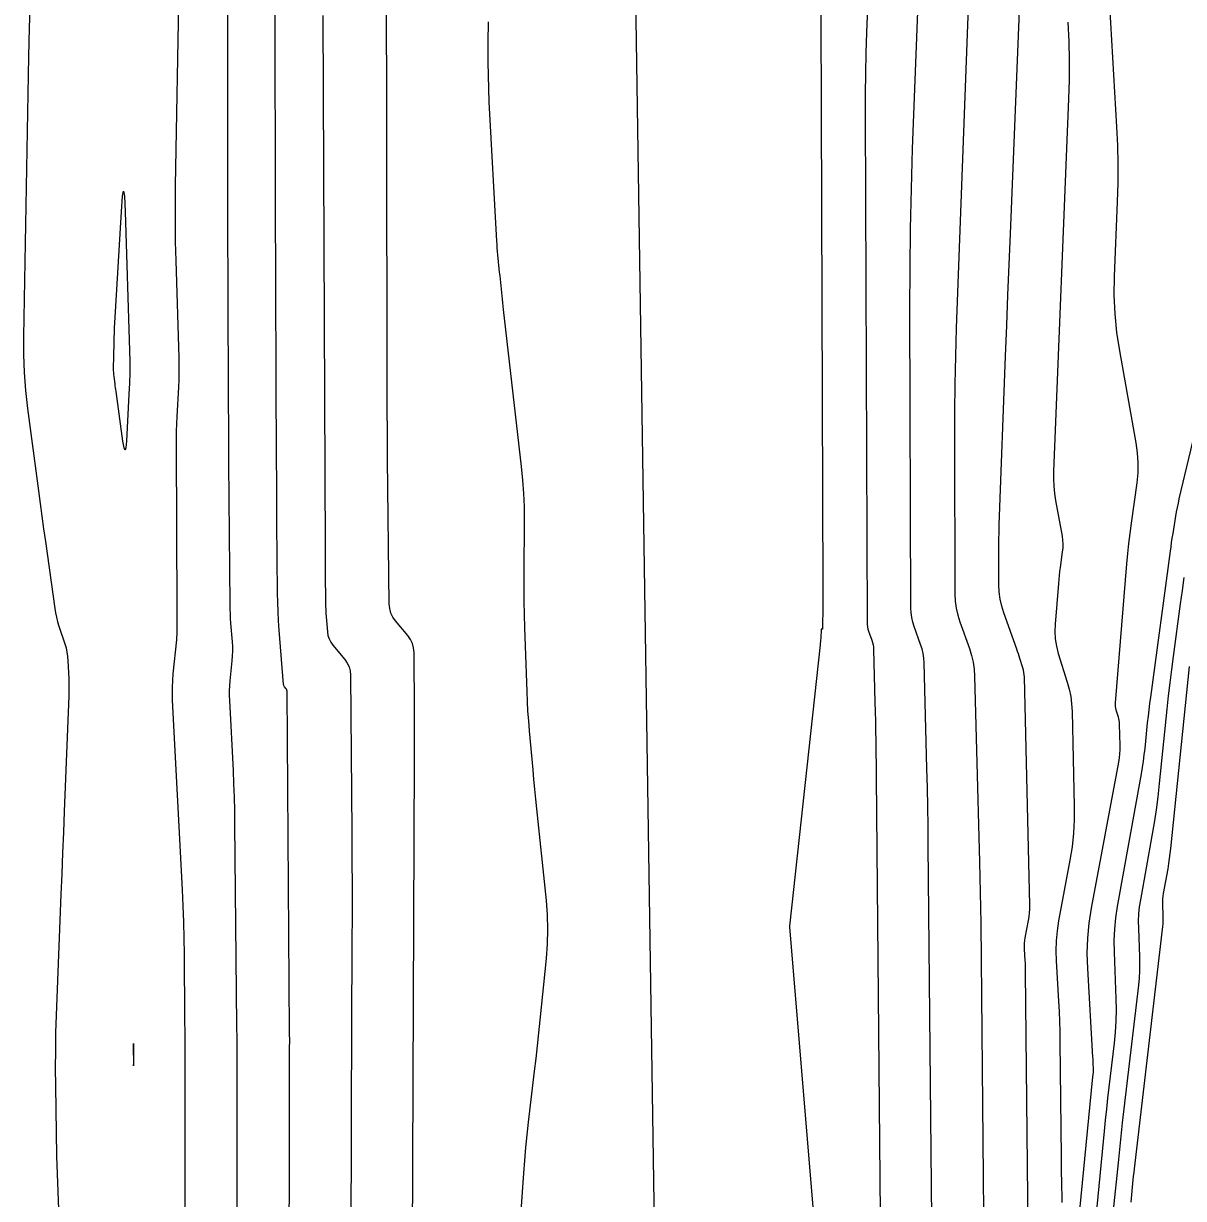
# Model space of a CAD drawing. Extents: x 1768942 to 1774819, y 723037 to 732099.
# Drawn here: x 1770781.9 to 1770861.8, y 724548.6 to 724629.5 of the extents above; entities that cross this region are included whole.
import ezdxf

# ---------------------------------------------------------------- set-up
doc = ezdxf.new("R2010")
doc.units = 0
doc.layers.add('R_Contours', color=7, linetype='Continuous')
doc.layers.add('R_Horz Alg', color=7, linetype='Continuous')

msp = doc.modelspace()

# ---------------------------------------------------------------- linework, layer by layer
at = {"layer": 'R_Contours'}
for points in [[(1770795.96, 724639.906), (1770795.965, 724615.457), (1770795.966, 724614.109), (1770795.969, 724612.76), (1770795.972, 724611.411), (1770795.977, 724610.063), (1770795.999, 724604.668), (1770796.005, 724603.32), (1770796.013, 724601.971), (1770796.021, 724600.622), (1770796.032, 724599.274), (1770796.111, 724589.542), (1770796.116, 724589.219), (1770796.128, 724588.896), (1770796.145, 724588.573), (1770796.168, 724588.251), (1770796.273, 724586.962), (1770796.292, 724586.64), (1770796.296, 724586.318), (1770796.286, 724585.996), (1770796.261, 724585.674), (1770796.122, 724584.285), (1770796.095, 724583.947), (1770796.081, 724583.607), (1770796.079, 724583.268), (1770796.09, 724582.928), (1770796.337, 724578.111), (1770796.379, 724577.195), (1770796.412, 724576.278), (1770796.435, 724575.361), (1770796.448, 724574.444), (1770796.579, 724560.557), (1770796.587, 724559.579), (1770796.593, 724558.601), (1770796.596, 724557.622), (1770796.596, 724556.644), (1770796.593, 724552.731), (1770796.592, 724551.753), (1770796.592, 724550.775), (1770796.591, 724549.796), (1770796.591, 724548.818), (1770796.584, 724535.537)], [(1770800.195, 724539.463), (1770800.228, 724557.071), (1770800.229, 724557.327), (1770800.229, 724557.583), (1770800.23, 724557.84), (1770800.231, 724558.096), (1770800.235, 724559.121), (1770800.236, 724559.377), (1770800.236, 724559.633), (1770800.235, 724559.889), (1770800.233, 724560.145), (1770800.055, 724583.587), (1770800.051, 724583.63), (1770800.04, 724583.67), (1770800.022, 724583.708), (1770799.997, 724583.744), (1770799.884, 724583.88), (1770799.858, 724583.915), (1770799.839, 724583.953), (1770799.826, 724583.993), (1770799.82, 724584.036), (1770799.516, 724587.773), (1770799.47, 724588.411), (1770799.436, 724589.049), (1770799.413, 724589.688), (1770799.402, 724590.327), (1770799.363, 724595.194), (1770799.355, 724596.218), (1770799.348, 724597.243), (1770799.343, 724598.267), (1770799.338, 724599.291), (1770799.264, 724617.427), (1770799.255, 724619.904), (1770799.249, 724622.381), (1770799.245, 724624.858), (1770799.243, 724627.334), (1770799.24, 724639.205)], [(1770836.79, 724636.68), (1770836.952, 724590.56), (1770836.952, 724590.288), (1770836.951, 724590.017), (1770836.949, 724589.745), (1770836.946, 724589.474), (1770836.921, 724587.865), (1770836.92, 724587.856), (1770836.916, 724587.851), (1770836.91, 724587.849), (1770836.902, 724587.85), (1770836.863, 724587.861), (1770836.854, 724587.862), (1770836.848, 724587.859), (1770836.844, 724587.854), (1770836.842, 724587.846), (1770836.8, 724587.21), (1770836.792, 724587.101), (1770836.783, 724586.991), (1770836.773, 724586.882), (1770836.761, 724586.773), (1770834.648, 724567.403), (1770834.646, 724567.391), (1770834.644, 724567.376), (1770834.644, 724567.372), (1770834.646, 724567.361), (1770834.647, 724567.357), (1770836.797, 724541.705)], [(1770847.147, 724635.609), (1770846.136, 724608.567), (1770846.073, 724606.638), (1770846.031, 724604.709), (1770846.008, 724602.779), (1770846.005, 724600.849), (1770846.042, 724590.249), (1770846.065, 724589.762), (1770846.128, 724589.283), (1770846.231, 724588.811), (1770846.376, 724588.346), (1770847.037, 724586.501), (1770847.183, 724586.036), (1770847.291, 724585.564), (1770847.361, 724585.084), (1770847.393, 724584.598), (1770847.738, 724571.816), (1770847.764, 724570.765), (1770847.785, 724569.713), (1770847.802, 724568.661), (1770847.814, 724567.609), (1770848.022, 724545.146)], [(1770840.173, 724634.576), (1770839.962, 724628.936), (1770839.917, 724627.526), (1770839.886, 724626.115), (1770839.869, 724624.704), (1770839.867, 724623.293), (1770839.99, 724588.33), (1770839.997, 724588.168), (1770840.018, 724588.008), (1770840.053, 724587.851), (1770840.101, 724587.697), (1770840.32, 724587.083), (1770840.369, 724586.928), (1770840.405, 724586.771), (1770840.428, 724586.612), (1770840.439, 724586.45), (1770840.537, 724582.817), (1770840.553, 724582.157), (1770840.567, 724581.498), (1770840.577, 724580.838), (1770840.585, 724580.178), (1770840.957, 724539.985)], [(1770808.699, 724545.491), (1770808.834, 724578.939), (1770808.836, 724579.735), (1770808.836, 724580.53), (1770808.834, 724581.326), (1770808.829, 724582.121), (1770808.797, 724586.234), (1770808.769, 724586.554), (1770808.688, 724586.855), (1770808.555, 724587.137), (1770808.37, 724587.399), (1770807.526, 724588.412), (1770807.341, 724588.674), (1770807.208, 724588.956), (1770807.126, 724589.257), (1770807.096, 724589.577), (1770806.982, 724599.543), (1770806.964, 724601.313), (1770806.951, 724603.084), (1770806.942, 724604.855), (1770806.938, 724606.626), (1770806.907, 724634.328)], [(1770856.488, 724634.396), (1770857.174, 724622.428), (1770857.233, 724621.141), (1770857.259, 724619.853), (1770857.254, 724618.565), (1770857.218, 724617.276), (1770857.01, 724612.122), (1770856.993, 724610.835), (1770857.047, 724609.554), (1770857.17, 724608.277), (1770857.363, 724607.006), (1770858.502, 724600.673), (1770858.599, 724599.984), (1770858.64, 724599.293), (1770858.626, 724598.601), (1770858.556, 724597.908), (1770858.167, 724595.134), (1770858.075, 724594.44), (1770857.993, 724593.744), (1770857.92, 724593.048), (1770857.858, 724592.351), (1770857.069, 724582.77), (1770857.065, 724582.645), (1770857.073, 724582.522), (1770857.092, 724582.399), (1770857.124, 724582.279), (1770857.274, 724581.797), (1770857.307, 724581.676), (1770857.332, 724581.554), (1770857.348, 724581.43), (1770857.355, 724581.305), (1770857.39, 724579.833), (1770857.389, 724579.546), (1770857.373, 724579.261), (1770857.343, 724578.976), (1770857.298, 724578.693), (1770855.42, 724568.639), (1770855.259, 724567.605), (1770855.163, 724566.567), (1770855.129, 724565.525), (1770855.16, 724564.479), (1770855.525, 724558.384), (1770855.53, 724558.287), (1770855.535, 724558.191), (1770855.54, 724558.094), (1770855.544, 724557.997), (1770855.563, 724557.497), (1770855.564, 724557.457), (1770855.563, 724557.418), (1770855.56, 724557.378), (1770855.557, 724557.338), (1770855.538, 724557.18), (1770855.534, 724557.14), (1770855.529, 724557.101), (1770855.525, 724557.061), (1770855.521, 724557.022), (1770854.336, 724545.008)], [(1770851.103, 724544.294), (1770850.912, 724564.246), (1770850.909, 724564.443), (1770850.903, 724564.64), (1770850.895, 724564.837), (1770850.885, 724565.033), (1770850.838, 724565.819), (1770850.832, 724566.015), (1770850.838, 724566.211), (1770850.856, 724566.405), (1770850.887, 724566.599), (1770851.106, 724567.777), (1770851.148, 724568.038), (1770851.176, 724568.301), (1770851.191, 724568.564), (1770851.191, 724568.829), (1770850.823, 724584.54), (1770850.813, 724584.705), (1770850.792, 724584.869), (1770850.76, 724585.03), (1770850.716, 724585.19), (1770850.517, 724585.826), (1770850.467, 724585.984), (1770850.415, 724586.142), (1770850.361, 724586.3), (1770850.306, 724586.457), (1770849.41, 724588.962), (1770849.262, 724589.435), (1770849.156, 724589.916), (1770849.092, 724590.404), (1770849.07, 724590.899), (1770849.062, 724592.98), (1770849.063, 724593.493), (1770849.069, 724594.006), (1770849.081, 724594.519), (1770849.097, 724595.032), (1770849.531, 724606.639), (1770849.611, 724608.744), (1770849.692, 724610.849), (1770849.774, 724612.955), (1770849.859, 724615.06), (1770850.594, 724633.297)], [(1770793.035, 724544.236), (1770793.045, 724556.614), (1770793.044, 724557.721), (1770793.041, 724558.827), (1770793.035, 724559.934), (1770793.026, 724561.04), (1770792.984, 724565.466), (1770792.968, 724566.572), (1770792.94, 724567.678), (1770792.901, 724568.784), (1770792.85, 724569.889), (1770792.179, 724582.961), (1770792.164, 724583.411), (1770792.167, 724583.86), (1770792.186, 724584.309), (1770792.222, 724584.758), (1770792.458, 724587.12), (1770792.473, 724587.285), (1770792.483, 724587.449), (1770792.49, 724587.614), (1770792.493, 724587.779), (1770792.498, 724588.44), (1770792.499, 724588.605), (1770792.5, 724588.77), (1770792.5, 724588.935), (1770792.499, 724589.1), (1770792.444, 724600.476), (1770792.445, 724600.981), (1770792.454, 724601.486), (1770792.47, 724601.991), (1770792.493, 724602.496), (1770792.602, 724604.515), (1770792.624, 724605.02), (1770792.635, 724605.525), (1770792.635, 724606.03), (1770792.625, 724606.535), (1770792.415, 724613.235), (1770792.383, 724614.52), (1770792.366, 724615.806), (1770792.365, 724617.091), (1770792.38, 724618.377), (1770792.627, 724632.174)], [(1770844.489, 724542.566), (1770844.208, 724572.961), (1770844.193, 724574.283), (1770844.172, 724575.605), (1770844.145, 724576.927), (1770844.112, 724578.248), (1770843.916, 724585.524), (1770843.895, 724585.848), (1770843.848, 724586.167), (1770843.776, 724586.482), (1770843.679, 724586.792), (1770843.238, 724588.021), (1770843.142, 724588.331), (1770843.073, 724588.646), (1770843.031, 724588.965), (1770843.016, 724589.289), (1770842.943, 724609.907), (1770842.948, 724612.659), (1770842.98, 724615.412), (1770843.041, 724618.163), (1770843.13, 724620.914), (1770843.55, 724632.154)], [(1770782.375, 724631.231), (1770782.308, 724629.252), (1770782.262, 724627.273), (1770781.909, 724607.991), (1770781.91, 724606.747), (1770781.957, 724605.506), (1770782.05, 724604.267), (1770782.19, 724603.03), (1770782.94, 724597.363), (1770783.056, 724596.492), (1770783.174, 724595.621), (1770783.293, 724594.749), (1770783.414, 724593.878), (1770784.057, 724589.277), (1770784.107, 724588.967), (1770784.172, 724588.66), (1770784.25, 724588.357), (1770784.343, 724588.056), (1770784.75, 724586.838), (1770784.836, 724586.549), (1770784.9, 724586.258), (1770784.945, 724585.962), (1770784.969, 724585.662), (1770785.023, 724584.457), (1770785.034, 724584.155), (1770785.038, 724583.854), (1770785.035, 724583.553), (1770785.027, 724583.251), (1770784.711, 724575.289), (1770784.655, 724573.861), (1770784.599, 724572.434), (1770784.543, 724571.006), (1770784.487, 724569.579), (1770784.163, 724561.256), (1770784.124, 724560.043), (1770784.102, 724558.83), (1770784.097, 724557.617), (1770784.11, 724556.403), (1770784.192, 724551.549), (1770784.221, 724550.336), (1770784.263, 724549.123), (1770784.321, 724547.911)], [(1770802.53, 724630.087), (1770802.679, 724593.343), (1770802.681, 724592.928), (1770802.683, 724592.514), (1770802.686, 724592.1), (1770802.689, 724591.686), (1770802.705, 724589.718), (1770802.71, 724589.46), (1770802.719, 724589.201), (1770802.733, 724588.943), (1770802.751, 724588.685), (1770802.835, 724587.654), (1770802.874, 724587.404), (1770802.949, 724587.168), (1770803.061, 724586.947), (1770803.208, 724586.741), (1770804.037, 724585.748), (1770804.206, 724585.507), (1770804.328, 724585.249), (1770804.402, 724584.974), (1770804.428, 724584.681), (1770804.51, 724573.882), (1770804.522, 724571.982), (1770804.528, 724570.082), (1770804.529, 724568.181), (1770804.524, 724566.281), (1770804.476, 724554.557), (1770804.469, 724552.605), (1770804.463, 724550.653), (1770804.457, 724548.7), (1770804.453, 724546.748)], [(1770816.089, 724546.468), (1770816.359, 724550.385), (1770816.425, 724551.266), (1770816.502, 724552.145), (1770816.589, 724553.024), (1770816.688, 724553.901), (1770817.101, 724557.409), (1770817.203, 724558.286), (1770817.301, 724559.163), (1770817.395, 724560.041), (1770817.487, 724560.919), (1770817.92, 724565.167), (1770817.996, 724566.168), (1770818.02, 724567.168), (1770817.993, 724568.169), (1770817.915, 724569.17), (1770817.257, 724575.474), (1770817.188, 724576.145), (1770817.121, 724576.817), (1770817.056, 724577.489), (1770816.994, 724578.161), (1770816.749, 724580.85), (1770816.692, 724581.523), (1770816.645, 724582.196), (1770816.608, 724582.87), (1770816.581, 724583.545), (1770816.435, 724587.93), (1770816.409, 724588.856), (1770816.391, 724589.782), (1770816.383, 724590.708), (1770816.384, 724591.635), (1770816.404, 724595.341), (1770816.396, 724596.267), (1770816.359, 724597.191), (1770816.295, 724598.114), (1770816.204, 724599.035), (1770814.963, 724609.859), (1770814.937, 724610.092), (1770814.911, 724610.324), (1770814.886, 724610.556), (1770814.862, 724610.788), (1770814.766, 724611.718), (1770814.742, 724611.95), (1770814.719, 724612.183), (1770814.695, 724612.415), (1770814.671, 724612.647), (1770814.573, 724613.613), (1770814.551, 724613.851), (1770814.531, 724614.09), (1770814.513, 724614.329), (1770814.499, 724614.568), (1770813.972, 724624.151), (1770813.906, 724626.886), (1770813.9, 724627.233), (1770813.897, 724627.579), (1770813.898, 724627.925), (1770813.903, 724628.272), (1770813.931, 724629.657)], [(1770853.824, 724629.635), (1770853.883, 724628.314), (1770853.91, 724626.994), (1770853.906, 724625.673), (1770853.868, 724624.352), (1770852.834, 724598.704), (1770852.827, 724598.198), (1770852.848, 724597.695), (1770852.897, 724597.193), (1770852.973, 724596.693), (1770853.415, 724594.236), (1770853.452, 724593.967), (1770853.468, 724593.698), (1770853.463, 724593.429), (1770853.436, 724593.159), (1770853.284, 724592.079), (1770853.248, 724591.808), (1770853.216, 724591.538), (1770853.188, 724591.267), (1770853.164, 724590.995), (1770852.934, 724588.197), (1770852.916, 724587.684), (1770852.947, 724587.177), (1770853.027, 724586.675), (1770853.157, 724586.178), (1770853.774, 724584.202), (1770853.91, 724583.706), (1770854.011, 724583.203), (1770854.076, 724582.694), (1770854.106, 724582.18), (1770854.259, 724575.656), (1770854.257, 724574.719), (1770854.206, 724573.786), (1770854.107, 724572.857), (1770853.959, 724571.932), (1770853.18, 724567.764), (1770853.074, 724567.077), (1770853.009, 724566.388), (1770852.987, 724565.697), (1770853.008, 724565.002), (1770853.174, 724562.22), (1770853.211, 724561.525), (1770853.24, 724560.829), (1770853.26, 724560.132), (1770853.271, 724559.436), (1770853.347, 724551.496), (1770853.351, 724551.103), (1770853.357, 724550.711), (1770853.363, 724550.318), (1770853.371, 724549.925), (1770853.406, 724548.355)], [(1770862.651, 724601.787), (1770861.468, 724596.815), (1770861.401, 724596.519), (1770861.338, 724596.221), (1770861.281, 724595.922), (1770861.23, 724595.622), (1770861.034, 724594.421), (1770860.986, 724594.12), (1770860.94, 724593.82), (1770860.896, 724593.518), (1770860.854, 724593.217), (1770859.498, 724583.169), (1770859.44, 724582.728), (1770859.386, 724582.287), (1770859.336, 724581.845), (1770859.289, 724581.403), (1770859.109, 724579.634), (1770859.059, 724579.192), (1770859.002, 724578.752), (1770858.935, 724578.312), (1770858.861, 724577.874), (1770857.216, 724568.758), (1770857.097, 724567.976), (1770857.02, 724567.192), (1770856.986, 724566.405), (1770856.995, 724565.614), (1770857.118, 724562.39), (1770857.133, 724561.627), (1770857.118, 724560.865), (1770857.073, 724560.104), (1770856.999, 724559.345), (1770856.645, 724556.309), (1770856.558, 724555.55), (1770856.474, 724554.79), (1770856.394, 724554.03), (1770856.317, 724553.27), (1770855.642, 724546.419)], [(1770861.813, 724591.406), (1770861.681, 724590.501), (1770861.556, 724589.594), (1770861.066, 724585.967), (1770860.947, 724585.059), (1770860.836, 724584.151), (1770860.732, 724583.242), (1770860.636, 724582.332), (1770860.113, 724577.206), (1770860.013, 724576.302), (1770859.894, 724575.401), (1770859.759, 724574.502), (1770859.606, 724573.606), (1770858.812, 724569.202), (1770858.738, 724568.718), (1770858.69, 724568.231), (1770858.669, 724567.743), (1770858.675, 724567.253), (1770858.75, 724565.29), (1770858.759, 724564.799), (1770858.749, 724564.309), (1770858.721, 724563.82), (1770858.673, 724563.332), (1770857.566, 724553.853), (1770857.487, 724553.167), (1770857.412, 724552.48), (1770857.339, 724551.793), (1770857.27, 724551.106), (1770856.947, 724547.83)], [(1770858.17, 724548.398), (1770858.194, 724548.651), (1770858.294, 724549.664), (1770858.32, 724549.917), (1770858.346, 724550.17), (1770858.374, 724550.423), (1770858.403, 724550.676), (1770860.354, 724567.375), (1770860.372, 724567.564), (1770860.383, 724567.753), (1770860.387, 724567.943), (1770860.383, 724568.133), (1770860.354, 724568.892), (1770860.352, 724569.082), (1770860.36, 724569.271), (1770860.379, 724569.459), (1770860.407, 724569.646), (1770860.715, 724571.35), (1770860.774, 724571.697), (1770860.826, 724572.045), (1770860.872, 724572.393), (1770860.911, 724572.743), (1770862.187, 724585.271)]]:
    msp.add_lwpolyline(points, dxfattribs=at)
for points in [[(1770788.265, 724604.335), (1770788.247, 724604.466), (1770788.229, 724604.597), (1770788.212, 724604.728), (1770788.142, 724605.252), (1770788.128, 724605.383), (1770788.118, 724605.515), (1770788.113, 724605.647), (1770788.113, 724605.779), (1770788.145, 724607.562), (1770788.153, 724607.903), (1770788.165, 724608.244), (1770788.18, 724608.585), (1770788.198, 724608.925), (1770788.653, 724616.607), (1770788.731, 724617.652), (1770788.799, 724618), (1770788.857, 724617.65), (1770788.905, 724616.603), (1770789.206, 724607.007), (1770789.222, 724606.262), (1770789.221, 724605.517), (1770789.205, 724604.772), (1770789.173, 724604.028), (1770788.998, 724600.797), (1770788.959, 724600.332), (1770788.906, 724600.176), (1770788.84, 724600.327), (1770788.76, 724600.787), (1770788.283, 724604.204)], [(1770789.479, 724559.287), (1770789.471, 724559.093), (1770789.47, 724559.064), (1770789.47, 724559.054), (1770789.47, 724559.044), (1770789.488, 724557.961), (1770789.491, 724557.825), (1770789.493, 724557.779), (1770789.494, 724557.825), (1770789.495, 724557.961), (1770789.496, 724559.047), (1770789.495, 724559.076), (1770789.495, 724559.086), (1770789.485, 724559.287), (1770789.483, 724559.311), (1770789.482, 724559.32), (1770789.48, 724559.311)]]:
    msp.add_lwpolyline(points, close=True, dxfattribs=at)
at = {"layer": 'R_Horz Alg'}
msp.add_line((1770830.136, 724237.299), (1770821.117, 724822.683), dxfattribs=at)
msp.add_line((1770830.136, 724237.299), (1770821.117, 724822.683), dxfattribs=at)

doc.saveas('drawing.dxf')
